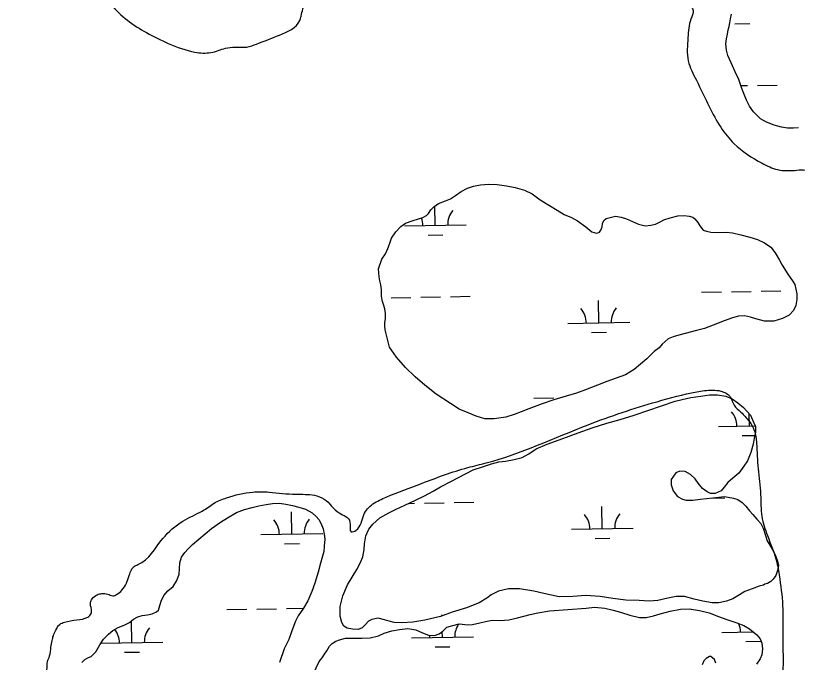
# Model space of a CAD drawing. Extents: x 3892998 to 3931244, y 278583 to 304547.
# Drawn here: x 3927096 to 3928360, y 293453 to 294498 of the extents above; entities that cross this region are included whole.
import ezdxf

# ---------------------------------------------------------------- set-up
doc = ezdxf.new("R2010")
doc.units = 0
doc.layers.add('V-RIVR-EDGE', color=7, linetype='Continuous')
doc.layers.add('V-WETL-SWMP', color=7, linetype='Continuous')

msp = doc.modelspace()

# ---------------------------------------------------------------- linework, layer by layer
at = {"layer": 'V-RIVR-EDGE'}
for points in [[(3927920.8, 295866.2), (3927905.4, 295852.3), (3927858.7, 295830.2), (3927832.9, 295817.7), (3927811.3, 295794.1), (3927791, 295769.8), (3927768, 295756.6), (3927737.4, 295741.3), (3927710.2, 295736.5), (3927680.9, 295723.4), (3927648.9, 295709.5), (3927593.1, 295690.2), (3927439.9, 295649.5), (3927344.4, 295615.6), (3927318.6, 295596.9), (3927294.9, 295581.6), (3927283, 295578.2), (3927276.1, 295574.7), (3927275.4, 295570.5), (3927278.8, 295562.9), (3927305.3, 295553.7), (3927314.3, 295546.1), (3927321.2, 295531.4), (3927321.2, 295521.7), (3927338.6, 295512.6), (3927368.5, 295502.1), (3927368.5, 295498.6), (3927366.4, 295495.8), (3927332.3, 295500.8), (3927304.4, 295495.3), (3927257, 295475.2), (3927212.4, 295450.2), (3927167.7, 295394.6), (3927136.9, 295334.2), (3927123.5, 295261.1), (3927122.1, 295238.8), (3927117.9, 295224.2), (3927106, 295204), (3927103.8, 295185.2), (3927106.5, 295142.1), (3927125.2, 295104.4), (3927156.4, 295054.9), (3927185.6, 295027), (3927202.3, 295017.2), (3927224.6, 295015.8), (3927244.7, 295003.9), (3927258.6, 294974.6), (3927270.3, 294923.8), (3927267.5, 294912.6), (3927238.1, 294865.4), (3927227.6, 294832), (3927228.9, 294813.9), (3927228.9, 294800.6), (3927221.2, 294780.5), (3927202.3, 294738.7), (3927196.6, 294711.6), (3927193.1, 294673.3), (3927199.2, 294634.3), (3927221.4, 294567.4), (3927250.5, 294515.8), (3927307.4, 294470.4), (3927342.9, 294452.9), (3927386, 294438.9), (3927411.8, 294438.2), (3927435.5, 294445.1), (3927450.8, 294447.1), (3927469.6, 294447.1), (3927485.6, 294451.9), (3927522.6, 294466.4), (3927555.3, 294490), (3927557.4, 294497), (3927564.5, 294519.9), (3927575.7, 294538.7), (3927590.3, 294554), (3927607.8, 294575.5), (3927612, 294591.5), (3927613.4, 294607.5), (3927611.4, 294625.6), (3927613.5, 294632.6), (3927617.7, 294634.7), (3927627.4, 294637.4), (3927628.8, 294647.2), (3927638.6, 294661.1), (3927647, 294668.7), (3927667.9, 294670.8), (3927679, 294676.3), (3927697.9, 294693), (3927723.7, 294732.6)], [(3927723.7, 294732.6), (3927728.3, 294752.1), (3927732.5, 294766.7), (3927743.7, 294778.1), (3927753.1, 294792.7), (3927754.5, 294807.7), (3927759.1, 294817.8), (3927767.5, 294827.2), (3927767.5, 294832.7), (3927765.4, 294840.4), (3927768.2, 294841.8), (3927786.7, 294841.7), (3927796.1, 294845.5), (3927796.4, 294852.5), (3927796.8, 294880.7), (3927795.5, 294892.9), (3927795.9, 294900.2), (3927799.7, 294903.7), (3927805.6, 294904.7), (3927812.9, 294904.7), (3927815.4, 294902.6), (3927816, 294885.9), (3927818.8, 294876.1), (3927831.3, 294858.3), (3927852.8, 294843.3), (3927880.2, 294822.3), (3927914, 294802.8), (3927921.3, 294800.7), (3927929.3, 294803.1), (3927937.6, 294803.4), (3927953.3, 294797.1), (3927963, 294790.1), (3927967.9, 294790.5), (3927972.4, 294791.5), (3927985, 294792.2), (3927989.8, 294790.4), (3927994, 294784.8), (3927999.9, 294780.3), (3928006.5, 294774.3), (3928005.4, 294759.7), (3928006.1, 294743.4), (3928012.3, 294729.1), (3928013, 294721.1), (3928014.7, 294695.7), (3928018.8, 294674.1), (3928027.8, 294660.5), (3928036.8, 294650.7), (3928044.5, 294640.6), (3928050.7, 294629.4), (3928053.1, 294621.8), (3928065.3, 294607.5), (3928087.1, 294590), (3928107.6, 294573.9), (3928122.9, 294552.3), (3928132.6, 294545.3), (3928143.1, 294544.6), (3928152.1, 294541.8), (3928188.2, 294512.5), (3928191, 294506.2), (3928187.5, 294492.3), (3928182.6, 294462.4), (3928183.2, 294424.8), (3928196.3, 294393.4), (3928217.1, 294350.9), (3928235.8, 294317.4), (3928257.3, 294290.9), (3928302.5, 294259.5), (3928327.5, 294249), (3928358.9, 294248.2), (3928372.8, 294248.2), (3928386.7, 294245.3), (3928398.5, 294248.1), (3928415.3, 294247.4), (3928431.2, 294237.6), (3928450, 294235.4), (3928484.8, 294233.3), (3928500.5, 294232.2), (3928507.5, 294231.5), (3928523.8, 294222.7), (3928531.1, 294215), (3928531.1, 294207), (3928530.7, 294201.1), (3928523.4, 294197.3), (3928510.5, 294195.9), (3928504.6, 294192.5), (3928499, 294182.7), (3928498.6, 294172), (3928499.6, 294158), (3928513.5, 294139.9), (3928530.1, 294116.2), (3928543, 294102.2), (3928554.5, 294095.9), (3928562.8, 294095.6), (3928574, 294096.9), (3928631.1, 294113.8), (3928678.1, 294130.4), (3928692.4, 294136)], [(3926654.7, 292769.8), (3926653.7, 292779.2), (3926652, 292791.8), (3926652, 292795.2), (3926656.2, 292796.6), (3926662.8, 292797.3), (3926663.2, 292800.8), (3926663.9, 292806.7), (3926662.5, 292816.8), (3926655.6, 292825.5), (3926643.4, 292837.7), (3926642.7, 292843.3), (3926643.8, 292848.5), (3926642.7, 292851.7), (3926642.4, 292855.1), (3926638.6, 292858.6), (3926634.4, 292867.7), (3926633.4, 292876.4), (3926633.1, 292898.3), (3926633.5, 292913), (3926634.2, 292926.9), (3926633.9, 292931.1), (3926629, 292939.8), (3926625.6, 292951.3), (3926626, 292968.3), (3926627, 292976.3), (3926630.2, 292992.7), (3926634.1, 293001.7), (3926634.1, 293006.9), (3926629.9, 293016.3), (3926628.9, 293026.8), (3926628.9, 293040), (3926628.6, 293063), (3926631.1, 293081.8), (3926634.6, 293095.7), (3926635.4, 293107.2), (3926638.2, 293118.7), (3926638.5, 293126), (3926638.9, 293135.7), (3926642.4, 293145.1), (3926645.6, 293151.4), (3926655.4, 293184.8), (3926667.3, 293201.4), (3926681.6, 293217.4), (3926696.9, 293228.5), (3926710.5, 293237.2), (3926718.2, 293242), (3926720.3, 293246.9), (3926722.4, 293259.4), (3926725.2, 293272.3), (3926729.8, 293283.8), (3926738.2, 293291.4), (3926749, 293295.9), (3926754.2, 293299.4), (3926757.7, 293306.4), (3926759.1, 293318.5), (3926761.6, 293330), (3926765.4, 293337.3), (3926774.2, 293347.7), (3926787.4, 293357.4), (3926798.9, 293367.2), (3926807.7, 293378.3), (3926824.7, 293392.9), (3926828.9, 293396.7), (3926831.7, 293396.7), (3926835.9, 293393.2), (3926840.1, 293391.4), (3926845.6, 293397.3), (3926863.8, 293406.3), (3926870.4, 293407), (3926878.7, 293405.6), (3926890.2, 293397.9), (3926904.5, 293388.8), (3926907.6, 293388.8), (3926916.3, 293389.9), (3926926, 293390.2), (3926938.2, 293389.8), (3926950.4, 293385.6), (3926961.2, 293382.1), (3926966.7, 293382.1), (3926978.2, 293385.5), (3926998.1, 293398.4), (3927011.4, 293407), (3927024.3, 293410.1), (3927041.3, 293409), (3927049.7, 293406.2), (3927056.6, 293399.9), (3927067.7, 293395), (3927081.3, 293390.8), (3927095.6, 293384.5), (3927110.8, 293372.7), (3927118.5, 293362.9), (3927134.5, 293352.4), (3927145.2, 293341.2), (3927155.3, 293331.8), (3927157.7, 293331.5), (3927160.2, 293331.8), (3927159.5, 293336.3), (3927150.8, 293358.3), (3927140.5, 293383.4), (3927138.7, 293392.8), (3927139.8, 293401.1), (3927143, 293411.2), (3927146.1, 293421), (3927146.5, 293430), (3927146.9, 293445), (3927147.6, 293454), (3927151.1, 293463.4), (3927153.2, 293477.7), (3927155.3, 293488.5), (3927157.1, 293496.1), (3927161.3, 293505.2), (3927167.6, 293514.5), (3927175.2, 293518), (3927195.1, 293521.8), (3927212.9, 293526.3), (3927218.1, 293531.8), (3927218.8, 293538.4), (3927217.1, 293550.3), (3927219.9, 293555.5), (3927227.9, 293562.4), (3927235.6, 293564.2), (3927245, 293563.4), (3927253.3, 293560.6), (3927259.3, 293562.7), (3927268, 293569.6), (3927279.9, 293593.6), (3927283.4, 293602.7), (3927286.9, 293607.5), (3927293.8, 293611), (3927334, 293653), (3927366.4, 293681.1), (3927397.4, 293697.4), (3927406.8, 293703), (3927417, 293710.3), (3927437.2, 293718.9), (3927479.3, 293728.2), (3927505.8, 293728.1), (3927548.9, 293724.6), (3927564.2, 293724.5), (3927578.9, 293723.1), (3927594.9, 293716.8), (3927619.2, 293694.4), (3927636.5, 293679.8), (3927638.6, 293663.8), (3927646.3, 293666.5), (3927658.8, 293691.6), (3927673.5, 293708.9), (3927695.1, 293720), (3927752.3, 293742.2), (3927826.8, 293767.7), (3927856.8, 293775.3), (3928021.2, 293836.9), (3928132.7, 293874.2), (3928196.8, 293890), (3928222.6, 293892.8), (3928235.8, 293891.3), (3928251.1, 293881.6), (3928257.3, 293868.3), (3928268.4, 293857.1), (3928281.6, 293842.5), (3928289.9, 293827.8), (3928293.4, 293807), (3928296.1, 293765.9), (3928300.1, 293724.1), (3928302.1, 293688.6), (3928311.1, 293657.9), (3928326.3, 293614.7), (3928331.1, 293587.6), (3928335.9, 293538.8), (3928335.8, 293513.4), (3928336.4, 293457.7), (3928332.5, 293423.2), (3928325.5, 293407.6), (3928309, 293377), (3928289.1, 293354.4), (3928264.7, 293342.7), (3928249.8, 293341), (3928234.1, 293341), (3928226.8, 293340), (3928213.9, 293334.1), (3928187.4, 293319.2), (3928169.6, 293317.8), (3928149.4, 293320.7), (3928132.8, 293330.1), (3928123.4, 293342.3), (3928115.8, 293356.3), (3928112.3, 293363.2), (3928107.1, 293365.3), (3928100.1, 293365), (3928083.1, 293359.8), (3928061.1, 293352.2), (3928051, 293350.8), (3928041.3, 293351.6), (3928034.3, 293356.8), (3928026, 293364.1), (3928021.1, 293370.4), (3928015.2, 293373.9), (3928012.1, 293371.1), (3928009.6, 293365.9), (3928005.4, 293357.2), (3927998.8, 293349.6), (3927984.5, 293343), (3927972.7, 293342), (3927958, 293339.6), (3927952.5, 293335.1), (3927941.6, 293314.9), (3927931.5, 293295.1), (3927924.8, 293272.1), (3927920.6, 293255.1), (3927919.2, 293247.1), (3927921.2, 293241.5), (3927927.9, 293240.5), (3927950.1, 293239.4), (3927965.8, 293236.2), (3927978.3, 293230.6), (3927995.3, 293219.7), (3928004, 293204.8), (3928007.1, 293188.7), (3928005.3, 293176.6), (3927995.5, 293162), (3927984, 293153.6), (3927971.8, 293148.8), (3927966.6, 293143.9), (3927966.2, 293138), (3927985.3, 293114.6), (3927995.7, 293098.3)]]:
    msp.add_spline(points, degree=3, dxfattribs=at)
at = {"layer": 'V-WETL-SWMP'}
for p, q in [((3928251.6, 294492.6), (3928252.8, 294500.4)), ((3928249.4, 294480.3), (3928250.5, 294486.1)), ((3928250.5, 294486.1), (3928251.6, 294492.6)), ((3928258.7, 294484.5), (3928282.7, 294484.9)), ((3928246.8, 294467.9), (3928247.9, 294474.8)), ((3928247.9, 294474.8), (3928249.4, 294480.3)), ((3928244.1, 294452), (3928244.9, 294460.5)), ((3928244.9, 294460.5), (3928246.8, 294467.9)), ((3928245, 294442), (3928244.1, 294452)), ((3928246.9, 294433.5), (3928245, 294442)), ((3928252.4, 294421.5), (3928246.9, 294433.5)), ((3928259.1, 294406.9), (3928252.4, 294421.5)), ((3928264.9, 294394.6), (3928259.1, 294406.9)), ((3928269.7, 294379.9), (3928264.9, 294394.6)), ((3928268.1, 294384.7), (3928279, 294384.9)), ((3928295, 294385.1), (3928327, 294385.7)), ((3928277.5, 294361), (3928269.7, 294379.9)), ((3928282.2, 294351.4), (3928277.5, 294361)), ((3928288.8, 294342.2), (3928282.2, 294351.4)), ((3928300.1, 294331), (3928288.8, 294342.2)), ((3928309.4, 294325.7), (3928300.1, 294331)), ((3928321.8, 294320.7), (3928309.4, 294325.7)), ((3928334.1, 294317.7), (3928321.8, 294320.7)), ((3928343.8, 294315.8), (3928334.1, 294317.7)), ((3928353.5, 294316.2), (3928343.8, 294315.8)), ((3928361.2, 294316.7), (3928353.5, 294316.2)), ((3927774.4, 294158.9), (3927773.8, 294190.3)), ((3927724.4, 294158), (3927824.3, 294159.7)), ((3927762.6, 294143.2), (3927786.6, 294143.6)), ((3927703, 294042.2), (3927734.9, 294042.7)), ((3927750.9, 294043), (3927782.9, 294043.6)), ((3927798.9, 294043.8), (3927830.9, 294044.4)), ((3928204.8, 294050.9), (3928236.8, 294051.4)), ((3928252.8, 294051.7), (3928284.8, 294052.2)), ((3928300.8, 294052.5), (3928332.8, 294053.1)), ((3928038.6, 294001.5), (3928037.9, 294037.5)), ((3927988.6, 294000.7), (3928088.5, 294002.4)), ((3928026.8, 293985.9), (3928050.8, 293986.3)), ((3927933.8, 293879.6), (3927965.8, 293880.2)), ((3928281.9, 293834.9), (3928281.6, 293854.6)), ((3928232, 293834), (3928291.2, 293835.1)), ((3928270.2, 293819.3), (3928290.8, 293819.6)), ((3928220.3, 293718.4), (3928242.5, 293718.8)), ((3927731.4, 293709.9), (3927740.7, 293710.1)), ((3927756.7, 293710.4), (3927788.7, 293710.9)), ((3927804.7, 293711.2), (3927836.7, 293711.8)), ((3928044.3, 293668.9), (3928043.7, 293704.9)), ((3927542.5, 293660.2), (3927541.9, 293696.2)), ((3927994.3, 293668), (3928094.3, 293669.8)), ((3927492.5, 293659.4), (3927592.5, 293661.1)), ((3928032.6, 293653.3), (3928056.6, 293653.7)), ((3927530.7, 293644.6), (3927554.7, 293645)), ((3927437.7, 293538.3), (3927469.7, 293538.9)), ((3927485.7, 293539.2), (3927517.7, 293539.7)), ((3927533.7, 293540), (3927561.4, 293540.5)), ((3927785.3, 293528.3), (3927785.2, 293529.6)), ((3927284, 293484.9), (3927283.4, 293520.1)), ((3927785.9, 293493.6), (3927785.7, 293503)), ((3928237.7, 293501.4), (3928288.1, 293502.3)), ((3928287.7, 293502.3), (3928287.7, 293502.6)), ((3927735.9, 293492.7), (3927835.9, 293494.5)), ((3928276, 293486.7), (3928300, 293487.1)), ((3927234.1, 293484), (3927334, 293485.8)), ((3927774.1, 293478), (3927798.1, 293478.4)), ((3927272.3, 293469.3), (3927296.3, 293469.7))]:
    msp.add_line(p, q, dxfattribs=at)
for points in [[(3927726.3, 294162.4), (3927736.8, 294166.4), (3927747.2, 294169.5), (3927754.2, 294171.5), (3927760.4, 294174.7), (3927763.5, 294178.2), (3927767, 294184), (3927772, 294189.1), (3927779.7, 294194.2), (3927791, 294198.9), (3927798.7, 294201.7), (3927806.9, 294207.2), (3927816.2, 294213.8), (3927826.2, 294219.3), (3927836.3, 294222.5), (3927847.6, 294224.5), (3927860.4, 294225.3), (3927874.4, 294225), (3927889.6, 294222.8), (3927903.6, 294220.1), (3927918.4, 294216), (3927930.8, 294210.2), (3927943.7, 294200.5), (3927958.9, 294191.3), (3927971.4, 294183.6), (3927982.7, 294176.7), (3927994.4, 294171.7), (3928004.1, 294166.3), (3928017.4, 294156.7), (3928027.5, 294148.5), (3928034.9, 294146.3), (3928037.3, 294146.7), (3928040, 294148.2), (3928041.9, 294151), (3928041.9, 294151.3), (3928043.8, 294156.8), (3928044.6, 294162.2), (3928046.9, 294166.9), (3928050.3, 294170), (3928065.5, 294173.6), (3928074.8, 294172.5), (3928083.4, 294169.5), (3928093.1, 294165.2), (3928102.5, 294161), (3928113.4, 294158.3), (3928122.7, 294159.2), (3928130.4, 294161.2), (3928139, 294165.1), (3928143.6, 294167.8), (3928154.1, 294171.4), (3928166.5, 294174.6)], [(3928166.5, 294174.6), (3928176.6, 294175), (3928184.8, 294173.9), (3928190.6, 294172), (3928193.7, 294169.3), (3928198.4, 294163.9), (3928202, 294158.1), (3928207.1, 294151.5), (3928212.5, 294149.6), (3928219.9, 294148.1), (3928232.3, 294147.3), (3928244.4, 294147.8), (3928254.9, 294147.1), (3928268.1, 294143.7), (3928282.5, 294140.2), (3928295.3, 294136), (3928306.3, 294131), (3928316.8, 294123.7), (3928323.8, 294114.4), (3928330.9, 294102.8), (3928335.2, 294094.7), (3928344.2, 294080.4), (3928348.1, 294074.9), (3928352.5, 294067.6), (3928355.2, 294063.3), (3928357.2, 294055.9), (3928358.4, 294048.6), (3928358.8, 294039.2), (3928356.9, 294029.5), (3928353.1, 294021.7), (3928346.2, 294013.9), (3928335.7, 294008.8), (3928321.3, 294004.4), (3928306.2, 294004), (3928292.2, 294007.8), (3928283.6, 294010.5), (3928274.3, 294012.7), (3928264.6, 294012.3), (3928254.5, 294009.5), (3928241.3, 294004.8), (3928223.4, 293997.7), (3928209.5, 293992.2), (3928196.7, 293989), (3928178.4, 293984.2), (3928168, 293981.8), (3928158.7, 293979.1), (3928150.9, 293975.5), (3928145.9, 293971.6), (3928140.8, 293966.9), (3928136.2, 293961.1), (3928128.1, 293955.2), (3928116.5, 293943.5), (3928106, 293934.9), (3928096, 293926.3), (3928082, 293917.6), (3928066.5, 293912.1), (3928051.4, 293907), (3928036.3, 293901.1), (3928016.9, 293893.2), (3928002.6, 293887.7), (3927985.9, 293882.9), (3927965.7, 293877), (3927947.1, 293870.6), (3927925.7, 293862.8), (3927913.3, 293857.6), (3927902.1, 293853.3), (3927888.1, 293849.3), (3927869.5, 293846.5), (3927854.3, 293846.4), (3927840.3, 293850.6), (3927827.5, 293856), (3927812.7, 293862.1), (3927799, 293871), (3927776, 293886.4), (3927757.7, 293900.7), (3927742, 293914.2), (3927726, 293929.3), (3927711.6, 293945.9), (3927700.2, 293962.5), (3927693.4, 293990.1), (3927692.6, 293997.5), (3927693, 294001.8), (3927693.7, 294008.4), (3927694.1, 294016.9), (3927692.9, 294024.3), (3927690.5, 294031.3), (3927688.9, 294035.9), (3927687.7, 294044.5), (3927687.6, 294054.6), (3927686.4, 294062.7), (3927684.8, 294069.3), (3927683.6, 294075.9), (3927682.4, 294088.7), (3927687.8, 294104.3), (3927693.9, 294112.9), (3927697.8, 294121.5), (3927700.1, 294128.9), (3927703.5, 294138.2), (3927710.8, 294148.4), (3927718.9, 294157.3), (3927726.3, 294162.4)], [(3927640.5, 293506.8), (3927632, 293508.3), (3927626.5, 293511.8), (3927623.4, 293517.6), (3927620.6, 293527.7), (3927620.9, 293543.2), (3927624.7, 293560.7), (3927632.4, 293578.2), (3927647.4, 293603.2), (3927653.2, 293613.3), (3927657, 293623.4), (3927659.6, 293635.5), (3927660, 293644.8), (3927662.2, 293657.3), (3927666.8, 293668.2), (3927673.4, 293676.4), (3927685, 293686.6), (3927699.3, 293694.8), (3927711.4, 293700.3), (3927725.3, 293707), (3927742.4, 293715.2), (3927756.7, 293721.9), (3927770.7, 293729.4), (3927783, 293736.8), (3927799.3, 293745.5), (3927835.7, 293763.9), (3927850.5, 293768.7), (3927865.2, 293773.8), (3927877.3, 293777), (3927887.7, 293778.2), (3927902.1, 293780.6), (3927914.9, 293784.2), (3927925.4, 293789.7), (3927937.4, 293797.9), (3927955.2, 293805.8), (3927980.4, 293814.5), (3928005.2, 293823.6), (3928027.7, 293831.8), (3928051.8, 293839.4), (3928073.1, 293845.3), (3928095.6, 293852.4), (3928161.9, 293874.9), (3928173.6, 293877.7), (3928187.2, 293880.9), (3928203.5, 293883.3), (3928217.5, 293885.4), (3928230.7, 293885.4), (3928243.9, 293883.2), (3928254.4, 293878.6), (3928263.4, 293872.4), (3928272.4, 293864.7), (3928283.7, 293852.3), (3928288.8, 293841.1), (3928291.6, 293834.1), (3928292, 293824.8)], [(3928292, 293824.8), (3928289.7, 293815), (3928288.2, 293805.7), (3928284.4, 293792.1), (3928278.7, 293778.8), (3928272.9, 293769.9), (3928264.8, 293758.9), (3928255.1, 293750.7), (3928247.4, 293743.7), (3928241.2, 293736.3), (3928236.6, 293730.4), (3928226.9, 293726.1), (3928219.1, 293726), (3928213.7, 293728.3), (3928206.2, 293733.7), (3928199.2, 293742.6), (3928194.5, 293749.6), (3928186.7, 293756.6), (3928178.1, 293761.2), (3928169.6, 293761.9), (3928163, 293759.5), (3928155.7, 293748.2), (3928155.3, 293740.1), (3928158.9, 293730), (3928165.9, 293721.1), (3928173.7, 293716.8), (3928179.9, 293715.3), (3928190.4, 293715), (3928202.5, 293716.6), (3928223, 293718.7), (3928241.7, 293721.1), (3928256.5, 293718.5), (3928263.5, 293716.2), (3928270.1, 293711.2), (3928276.4, 293705.4), (3928282.2, 293698), (3928287.7, 293691.8), (3928294, 293684.5), (3928300.2, 293677.5), (3928304.5, 293669.8), (3928308.1, 293658.1), (3928310.9, 293649.6), (3928316.4, 293639.9), (3928321.5, 293631), (3928324.6, 293624), (3928327.4, 293616.3), (3928329, 293609.3), (3928327.4, 293601.5), (3928324.8, 293593.3), (3928320.5, 293587.5), (3928316.7, 293583.6), (3928311.2, 293580.4), (3928307, 293579.2), (3928305, 293577.7), (3928297.7, 293576.1), (3928286.4, 293572.1), (3928274.4, 293567.8), (3928265.9, 293561.9), (3928255.4, 293555.6), (3928244.9, 293551.7), (3928232.5, 293549.3), (3928221.6, 293549.2), (3928206.5, 293551.9), (3928192.5, 293555.3), (3928177.3, 293559.5), (3928163.7, 293559.4), (3928150.1, 293556.6), (3928134.2, 293553), (3928120.2, 293551.8), (3928103.9, 293552.9), (3928082.1, 293553.5), (3928061.5, 293556.1), (3928040.9, 293559.5), (3928017.2, 293560.9), (3927996.6, 293559.3), (3927974.8, 293559.1), (3927962.4, 293561.4), (3927949.9, 293564.1), (3927933.6, 293568.2), (3927910.3, 293572), (3927892.8, 293571.9), (3927876.5, 293567.9), (3927864.8, 293562), (3927857.9, 293556.6), (3927845.1, 293549.1), (3927824.9, 293541.2), (3927801.7, 293534.1), (3927782.6, 293527.4), (3927757.4, 293521), (3927738, 293517.8), (3927720.5, 293516.9), (3927707.7, 293517.6), (3927699.9, 293519.5), (3927692.1, 293521.8), (3927682, 293524.5), (3927671.9, 293522.5), (3927666.5, 293519.4), (3927661.1, 293513.9), (3927656.1, 293508.8), (3927649.5, 293506.4), (3927640.5, 293506.8)], [(3927369.4, 293630.8), (3927375.2, 293636.7), (3927381.8, 293643.3), (3927412.7, 293669.5), (3927427, 293679.3), (3927438.6, 293686.4), (3927453, 293695), (3927466.2, 293700.1), (3927478.2, 293703.3), (3927489.4, 293705.7), (3927501.1, 293708.1), (3927511.2, 293709.7), (3927522.8, 293710.1), (3927532.9, 293708.6), (3927543.5, 293706.4), (3927554, 293703.7), (3927564.5, 293700.3), (3927575.4, 293694.5), (3927581.6, 293688.7), (3927586.3, 293683.7), (3927590.2, 293676.7), (3927593, 293668.9), (3927594.6, 293660.4), (3927595.8, 293651.9), (3927594.7, 293641), (3927594, 293632.4), (3927589, 293613.4), (3927585.2, 293599), (3927579.5, 293581.1), (3927574.9, 293567.4), (3927568.4, 293552.6), (3927561.5, 293540.5), (3927553, 293528.1), (3927548.4, 293519.5), (3927542.6, 293503.9), (3927537.7, 293489.9), (3927530.4, 293474.7), (3927522.7, 293452.9)], [(3927203.3, 293453.1), (3927207.9, 293457.8), (3927213.7, 293460.9), (3927218, 293462.5), (3927225.7, 293469.9), (3927232.3, 293481.2), (3927238.4, 293490.6), (3927246.2, 293498.8), (3927253.5, 293504.6), (3927261.6, 293509.3), (3927271.7, 293512.9), (3927280.2, 293517.2), (3927286.8, 293523.1), (3927293.4, 293526.6), (3927300.8, 293529), (3927309.3, 293529.8), (3927316.7, 293531.4), (3927323.7, 293534.9), (3927326.8, 293537.3), (3927329.1, 293544.7), (3927331.4, 293552.1), (3927335.6, 293561), (3927342.1, 293568.5), (3927350.7, 293575.5), (3927356.8, 293585.3), (3927360.3, 293595.4), (3927361, 293603.9), (3927361.3, 293613.7), (3927364.4, 293623), (3927369.4, 293630.8)], [(3927846.1, 293516.9), (3927855.4, 293519.2), (3927866.2, 293521.2), (3927879.1, 293520.5), (3927893, 293521.8), (3927907.4, 293525), (3927927.6, 293530.5), (3927940, 293533.3), (3927959, 293536.5), (3928018.1, 293540.7), (3928031.7, 293542.4), (3928048.4, 293540.5), (3928062, 293537.5), (3928073.7, 293534.4), (3928088.9, 293529.1), (3928104.4, 293525.3), (3928115.3, 293525.3), (3928126.9, 293528.5), (3928137.8, 293531.7), (3928154.1, 293535.7), (3928170.4, 293538.8), (3928184.4, 293539.3), (3928201.1, 293536.7), (3928217.1, 293532.9), (3928232.3, 293527.1), (3928245.5, 293522.2), (3928261.5, 293516.8), (3928273.1, 293512.6), (3928282.1, 293507.2), (3928293.8, 293497.6), (3928299.3, 293491), (3928302.1, 293484), (3928302.9, 293474.7), (3928302.2, 293465.4), (3928299.5, 293458.7), (3928293.3, 293450.2)], [(3927576.8, 293433.8), (3927586.8, 293454.4), (3927591.4, 293460.3), (3927596.5, 293468.1), (3927599.2, 293471.6), (3927603.4, 293479.4), (3927607.6, 293483.7), (3927613.4, 293487.2), (3927619.6, 293489.6), (3927629, 293491.9), (3927641.4, 293492.4), (3927655.4, 293492.1), (3927669, 293492.9), (3927682.6, 293496.1), (3927691.9, 293500.1), (3927703.9, 293504), (3927716.7, 293506.4), (3927729.9, 293508), (3927743.1, 293505.8), (3927753.7, 293500.8), (3927763.4, 293497), (3927773.1, 293496.6), (3927780.5, 293499), (3927786.7, 293503.7), (3927792.9, 293510), (3927802.6, 293512.7), (3927813, 293515.1), (3927827, 293513.6), (3927834.4, 293514.1), (3927846.1, 293516.9)], [(3928228, 293451.7), (3928225.6, 293457.9), (3928219.4, 293462.6), (3928217.5, 293462.6), (3928212, 293459.4), (3928208.2, 293455.5), (3928205.5, 293448.9)]]:
    msp.add_lwpolyline(points, dxfattribs=at)
for centre, start, end in [((3927829.6, 294160.3), 140.2199, 181.7635), ((3927719.1, 294158.4), 0.2199, 20.8339), ((3927983.3, 294001.1), 0.2199, 41.7635), ((3928093.8, 294003), 140.2199, 181.7635), ((3928226.7, 293834.4), 0.2199, 41.7635), ((3927989.1, 293668.4), 0.2199, 41.7635), ((3928099.5, 293670.3), 140.2199, 181.7635), ((3927487.2, 293659.7), 0.2199, 41.7635), ((3927597.7, 293661.7), 140.2199, 181.7635), ((3927841.1, 293495), 145.7471, 181.7635), ((3928232.5, 293501.8), 0.2199, 22.9911), ((3927228.8, 293484.4), 0.2199, 38.3978), ((3927339.3, 293486.3), 140.2199, 181.7635), ((3927730.6, 293493.1), 0.2199, 6.1326)]:
    msp.add_arc(centre, 35.2, start, end, dxfattribs=at)

doc.saveas('drawing.dxf')
